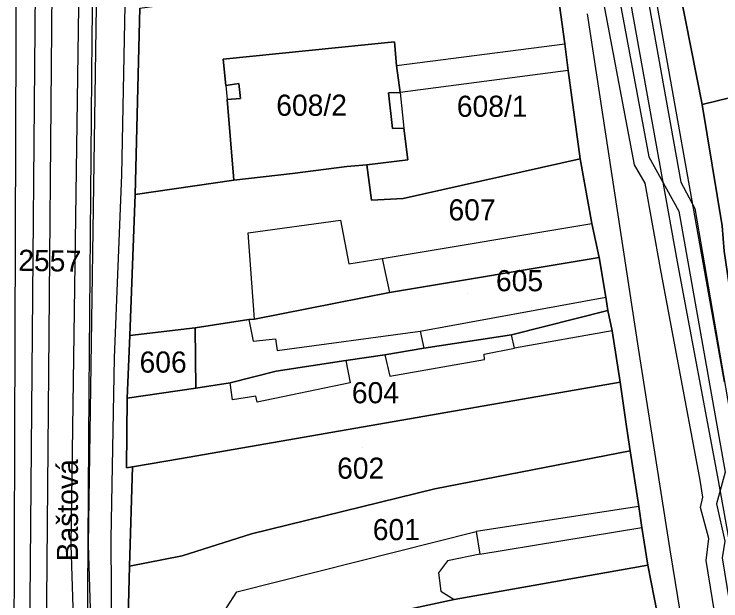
# Model space of a CAD drawing. Extents: x -263423 to -261326, y -1240067 to -1237864.
# Drawn here: x -263106.9 to -263040, y -1239220.1 to -1239164.6 of the extents above; entities that cross this region are included whole.
import ezdxf

# ---------------------------------------------------------------- set-up
doc = ezdxf.new("R2010")
doc.units = 0
for name, color, linetype in [('body_kn', 7, 'Continuous'), ('kladpar_druhypozemkov', 7, 'Continuous'), ('kladpar_hranice', 7, 'Continuous'), ('kladpar_parcelnecisla', 7, 'Continuous'), ('kladpar_plochy', 7, 'Continuous'), ('popisy', 7, 'Continuous'), ('tarchy_linie', 7, 'Continuous'), ('zappar_hrandruhpozemk', 7, 'Continuous')]:
    doc.layers.add(name, color=color, linetype=linetype)

msp = doc.modelspace()

# ---------------------------------------------------------------- linework, layer by layer
at = {"layer": 'body_kn'}
for p, q in [((-263106.74, -1239166.8), (-263106.74, -1239166.8)), ((-263099.51, -1239166.84), (-263099.51, -1239166.84)), ((-263070.9, -1239167.27), (-263070.9, -1239167.27)), ((-263070.9, -1239167.27), (-263070.9, -1239167.27)), ((-263054.78, -1239167.43), (-263054.78, -1239167.43)), ((-263087.11, -1239168.88), (-263087.11, -1239168.88)), ((-263070.69, -1239169.5), (-263070.69, -1239169.5)), ((-263070.69, -1239169.5), (-263070.69, -1239169.5)), ((-263054.46, -1239169.98), (-263054.46, -1239169.98)), ((-263054.46, -1239169.98), (-263054.46, -1239169.98)), ((-263086.85, -1239171.37), (-263086.85, -1239171.37)), ((-263086.85, -1239171.37), (-263086.85, -1239171.37)), ((-263085.64, -1239171.2), (-263085.64, -1239171.2)), ((-263071.45, -1239172.08), (-263071.45, -1239172.08)), ((-263070.37, -1239172.04), (-263070.37, -1239172.04)), ((-263070.37, -1239172.04), (-263070.37, -1239172.04)), ((-263086.75, -1239172.7), (-263086.75, -1239172.7)), ((-263085.48, -1239172.6), (-263085.48, -1239172.6)), ((-263041.77, -1239173.17), (-263041.77, -1239173.17)), ((-263071.08, -1239175.46), (-263071.08, -1239175.46)), ((-263070, -1239175.42), (-263070, -1239175.42)), ((-263069.62, -1239178.41), (-263069.62, -1239178.41)), ((-263053.33, -1239178.31), (-263053.33, -1239178.31)), ((-263046.81, -1239178.15), (-263046.81, -1239178.15)), ((-263075.41, -1239179.05), (-263075.41, -1239179.05)), ((-263073.5, -1239178.9), (-263073.5, -1239178.9)), ((-263048.17, -1239178.9), (-263048.17, -1239178.9)), ((-263096.75, -1239179.84), (-263096.75, -1239179.84)), ((-263080.56, -1239179.7), (-263080.56, -1239179.7)), ((-263080.56, -1239179.7), (-263080.56, -1239179.7)), ((-263086.1, -1239180.34), (-263086.1, -1239180.34)), ((-263043.78, -1239180.54), (-263043.78, -1239180.54)), ((-263047.17, -1239180.64), (-263047.17, -1239180.64)), ((-263095.44, -1239181.7), (-263095.44, -1239181.7)), ((-263073.06, -1239182.22), (-263073.06, -1239182.22)), ((-263070.08, -1239182.09), (-263070.08, -1239182.09)), ((-263042.45, -1239183.02), (-263042.45, -1239183.02)), ((-263043.98, -1239183.29), (-263043.98, -1239183.29)), ((-263076.02, -1239184.14), (-263076.02, -1239184.14)), ((-263052.2, -1239184.44), (-263052.2, -1239184.44)), ((-263084.76, -1239185.33), (-263084.76, -1239185.33)), ((-263072.05, -1239187.74), (-263072.05, -1239187.74)), ((-263072.05, -1239187.74), (-263072.05, -1239187.74)), ((-263051.53, -1239187.67), (-263051.53, -1239187.67)), ((-263051.53, -1239187.67), (-263051.53, -1239187.67)), ((-263075.23, -1239188.26), (-263075.23, -1239188.26)), ((-263044.07, -1239188.4), (-263044.07, -1239188.4)), ((-263045.72, -1239188.7), (-263045.72, -1239188.7)), ((-263071.38, -1239190.97), (-263071.38, -1239190.97)), ((-263050.87, -1239191.4), (-263050.87, -1239191.4)), ((-263050.7, -1239192.68), (-263050.7, -1239192.68)), ((-263084.67, -1239193.53), (-263084.67, -1239193.53)), ((-263084.67, -1239193.53), (-263084.67, -1239193.53)), ((-263084.16, -1239193.48), (-263084.16, -1239193.48)), ((-263084.16, -1239193.48), (-263084.16, -1239193.48)), ((-263089.77, -1239194.31), (-263089.77, -1239194.31)), ((-263089.77, -1239194.31), (-263089.77, -1239194.31)), ((-263050.3, -1239194.59), (-263050.3, -1239194.59)), ((-263050.3, -1239194.59), (-263050.3, -1239194.59)), ((-263095.94, -1239195.05), (-263095.94, -1239195.05)), ((-263068.45, -1239194.64), (-263068.45, -1239194.64)), ((-263059.83, -1239194.96), (-263059.83, -1239194.96)), ((-263084.27, -1239195.57), (-263084.27, -1239195.57)), ((-263082.17, -1239195.36), (-263082.17, -1239195.36)), ((-263082.01, -1239196.45), (-263082.01, -1239196.45)), ((-263068.11, -1239196.24), (-263068.11, -1239196.24)), ((-263059.54, -1239196.24), (-263059.54, -1239196.24)), ((-263047.8, -1239196.24), (-263047.8, -1239196.24)), ((-263097.44, -1239197.16), (-263097.44, -1239197.16)), ((-263071.8, -1239196.86), (-263071.8, -1239196.86)), ((-263071.8, -1239196.86), (-263071.8, -1239196.86)), ((-263062.41, -1239196.81), (-263062.41, -1239196.81)), ((-263075.49, -1239197.41), (-263075.49, -1239197.41)), ((-263075.49, -1239197.41), (-263075.49, -1239197.41)), ((-263062.36, -1239197.32), (-263062.36, -1239197.32)), ((-263082.11, -1239198.41), (-263082.11, -1239198.41)), ((-263071.34, -1239198.9), (-263071.34, -1239198.9)), ((-263086.45, -1239199.53), (-263086.45, -1239199.53)), ((-263075.09, -1239199.52), (-263075.09, -1239199.52)), ((-263049.52, -1239199.44), (-263049.52, -1239199.44)), ((-263099.8, -1239200.32), (-263099.8, -1239200.32)), ((-263089.7, -1239200.03), (-263089.7, -1239200.03)), ((-263096.19, -1239200.97), (-263096.19, -1239200.97)), ((-263086.23, -1239201.12), (-263086.23, -1239201.12)), ((-263084.01, -1239200.79), (-263084.01, -1239200.79)), ((-263083.89, -1239201.36), (-263083.89, -1239201.36)), ((-263048.92, -1239203.65), (-263048.92, -1239203.65)), ((-263106.87, -1239204.61), (-263106.87, -1239204.61)), ((-263048.58, -1239205.94), (-263048.58, -1239205.94)), ((-263048.58, -1239205.94), (-263048.58, -1239205.94)), ((-263091.05, -1239206.67), (-263091.05, -1239206.67)), ((-263096.28, -1239207.57), (-263096.28, -1239207.57)), ((-263095.7, -1239207.46), (-263095.7, -1239207.46)), ((-263095.7, -1239207.46), (-263095.7, -1239207.46)), ((-263040.31, -1239208.42), (-263040.31, -1239208.42)), ((-263041.97, -1239208.72), (-263041.97, -1239208.72)), ((-263067.07, -1239209.54), (-263067.07, -1239209.54)), ((-263041.7, -1239210.32), (-263041.7, -1239210.32)), ((-263047.75, -1239211.23), (-263047.75, -1239211.23)), ((-263047.75, -1239211.23), (-263047.75, -1239211.23)), ((-263041.91, -1239211.3), (-263041.91, -1239211.3)), ((-263040.4, -1239210.96), (-263040.4, -1239210.96)), ((-263047.48, -1239213.21), (-263047.48, -1239213.21)), ((-263084.42, -1239213.8), (-263084.42, -1239213.8)), ((-263063.16, -1239213.57), (-263063.16, -1239213.57)), ((-263063.16, -1239213.57), (-263063.16, -1239213.57)), ((-263097.75, -1239214.26), (-263097.75, -1239214.26)), ((-263041.14, -1239214.25), (-263041.14, -1239214.25)), ((-263101.54, -1239214.85), (-263101.54, -1239214.85)), ((-263101.54, -1239214.85), (-263101.54, -1239214.85)), ((-263099.89, -1239214.84), (-263099.89, -1239214.84)), ((-263044.79, -1239215.3), (-263044.79, -1239215.3)), ((-263091, -1239215.89), (-263091, -1239215.89)), ((-263062.82, -1239215.74), (-263062.82, -1239215.74)), ((-263062.82, -1239215.74), (-263062.82, -1239215.74)), ((-263065.88, -1239216.37), (-263065.88, -1239216.37)), ((-263041.4, -1239216.31), (-263041.4, -1239216.31)), ((-263095.97, -1239216.86), (-263095.97, -1239216.86)), ((-263046.92, -1239216.78), (-263046.92, -1239216.78)), ((-263066.73, -1239217.49), (-263066.73, -1239217.49)), ((-263085.81, -1239219.3), (-263085.81, -1239219.3)), ((-263066.52, -1239219.21), (-263066.52, -1239219.21)), ((-263065.26, -1239220), (-263065.26, -1239220))]:
    msp.add_line(p, q, dxfattribs=at)
at = {"layer": 'kladpar_druhypozemkov'}
for p, q in [((-263061.4, -1239171.95), (-263061.4, -1239171.95)), ((-263078.1, -1239172.55), (-263078.1, -1239172.55)), ((-263063.5, -1239182.55), (-263063.5, -1239182.55)), ((-263103.47, -1239187.03), (-263103.47, -1239187.03)), ((-263064, -1239191.05), (-263064, -1239191.05)), ((-263092.7, -1239196.55), (-263092.7, -1239196.55)), ((-263072.8, -1239199.45), (-263072.8, -1239199.45)), ((-263073.91, -1239205.59), (-263073.91, -1239205.59)), ((-263071.38, -1239212.83), (-263071.38, -1239212.83))]:
    msp.add_line(p, q, dxfattribs=at)
at = {"layer": 'kladpar_hranice'}
for points in [[(-263056.51, -1239092.92), (-263054.06, -1239105.49), (-263054.38, -1239105.86), (-263053.2, -1239110.8), (-263052.1, -1239116.75), (-263051.66, -1239119.17), (-263050.85, -1239123.56), (-263050.14, -1239127.42), (-263050.12, -1239127.61), (-263049.82, -1239130.35), (-263049.79, -1239130.62), (-263048.83, -1239136.29), (-263047.82, -1239142.16), (-263047.53, -1239143.44), (-263046.45, -1239149.12), (-263046.05, -1239151.16), (-263043.89, -1239162.45), (-263041.77, -1239173.17), (-263039.87, -1239184.65), (-263039.67, -1239187.07), (-263037.46, -1239202.05), (-263036.73, -1239206.65), (-263036.41, -1239209.26), (-263035.52, -1239214.87)], [(-262985.56, -1239159.27), (-262988.54, -1239160), (-262988.63, -1239160.03), (-263008.22, -1239165.01), (-263013.07, -1239166.17), (-263041.77, -1239173.17), (-263043.89, -1239162.45), (-263034.71, -1239160.49), (-263030.31, -1239159.51), (-263025.4, -1239158.47), (-263018.89, -1239157.09), (-263012.77, -1239155.76), (-263001.35, -1239153.02), (-262995.74, -1239151.62), (-262987.51, -1239149.57), (-262985.56, -1239159.27)], [(-263055.88, -1239159.4), (-263054.78, -1239167.43), (-263054.46, -1239169.98), (-263053.33, -1239178.31), (-263070.08, -1239182.09), (-263073.06, -1239182.22), (-263073.5, -1239178.9), (-263069.62, -1239178.41), (-263070, -1239175.42), (-263071.08, -1239175.46), (-263071.45, -1239172.08), (-263070.37, -1239172.04), (-263070.69, -1239169.5), (-263070.9, -1239167.27), (-263087.11, -1239168.88), (-263086.85, -1239171.37), (-263085.64, -1239171.2), (-263085.48, -1239172.6), (-263086.75, -1239172.7), (-263086.1, -1239180.34), (-263095.44, -1239181.7), (-263095, -1239164.07)], [(-263046, -1239221.43), (-263046.92, -1239216.78), (-263047.48, -1239213.21), (-263047.75, -1239211.23), (-263048.58, -1239205.94), (-263048.92, -1239203.65), (-263049.52, -1239199.44), (-263050.3, -1239194.59), (-263050.7, -1239192.68), (-263050.87, -1239191.4), (-263051.53, -1239187.67), (-263052.2, -1239184.44), (-263053.33, -1239178.31), (-263054.46, -1239169.98), (-263054.78, -1239167.43), (-263055.88, -1239159.4)], [(-263095, -1239164.07), (-263095.44, -1239181.7), (-263095.94, -1239195.05), (-263096.19, -1239200.97), (-263096.28, -1239207.57), (-263095.7, -1239207.46), (-263095.97, -1239216.86), (-263096.25, -1239226.57), (-263096.38, -1239226.95), (-263096.61, -1239242.96), (-263096.73, -1239248.61), (-263096.73, -1239251.35), (-263096.85, -1239254.08), (-263096.83, -1239259.03), (-263096.86, -1239260.3), (-263096.89, -1239267.36), (-263096.79, -1239273.91), (-263096.55, -1239289.29), (-263096.19, -1239301.34)], [(-263013.07, -1239166.17), (-263010.43, -1239176.02), (-263006.73, -1239189.82), (-263005.62, -1239194.1), (-263006.9, -1239194.46), (-263010.02, -1239195.22), (-263037.46, -1239202.05), (-263039.67, -1239187.07), (-263039.87, -1239184.65), (-263041.77, -1239173.17), (-263013.07, -1239166.17)], [(-263070.9, -1239167.27), (-263070.69, -1239169.5), (-263070.37, -1239172.04), (-263071.45, -1239172.08), (-263071.08, -1239175.46), (-263070, -1239175.42), (-263069.62, -1239178.41), (-263073.5, -1239178.9), (-263075.41, -1239179.05), (-263080.56, -1239179.7), (-263086.1, -1239180.34), (-263086.75, -1239172.7), (-263085.48, -1239172.6), (-263085.64, -1239171.2), (-263086.85, -1239171.37), (-263087.11, -1239168.88), (-263070.9, -1239167.27)], [(-263080.56, -1239179.7), (-263075.41, -1239179.05), (-263073.5, -1239178.9), (-263073.06, -1239182.22), (-263070.08, -1239182.09), (-263053.33, -1239178.31), (-263052.2, -1239184.44), (-263051.53, -1239187.67), (-263071.38, -1239190.97), (-263084.16, -1239193.48), (-263084.67, -1239193.53), (-263089.77, -1239194.31), (-263095.94, -1239195.05), (-263095.44, -1239181.7), (-263086.1, -1239180.34), (-263080.56, -1239179.7)], [(-263051.53, -1239187.67), (-263050.87, -1239191.4), (-263050.7, -1239192.68), (-263059.83, -1239194.96), (-263068.11, -1239196.24), (-263071.8, -1239196.86), (-263075.49, -1239197.41), (-263082.11, -1239198.41), (-263086.45, -1239199.53), (-263089.7, -1239200.03), (-263089.77, -1239194.31), (-263084.67, -1239193.53), (-263084.16, -1239193.48), (-263071.38, -1239190.97), (-263051.53, -1239187.67)], [(-263075.49, -1239197.41), (-263071.8, -1239196.86), (-263068.11, -1239196.24), (-263059.83, -1239194.96), (-263050.7, -1239192.68), (-263050.3, -1239194.59), (-263049.52, -1239199.44), (-263091.05, -1239206.67), (-263095.7, -1239207.46), (-263096.28, -1239207.57), (-263096.19, -1239200.97), (-263089.7, -1239200.03), (-263086.45, -1239199.53), (-263082.11, -1239198.41), (-263075.49, -1239197.41)], [(-263089.77, -1239194.31), (-263089.7, -1239200.03), (-263096.19, -1239200.97), (-263095.94, -1239195.05), (-263089.77, -1239194.31)], [(-263095.7, -1239207.46), (-263091.05, -1239206.67), (-263049.52, -1239199.44), (-263048.92, -1239203.65), (-263048.58, -1239205.94), (-263067.07, -1239209.54), (-263084.42, -1239213.8), (-263091, -1239215.89), (-263095.97, -1239216.86), (-263095.7, -1239207.46)], [(-263048.58, -1239205.94), (-263047.75, -1239211.23), (-263047.48, -1239213.21), (-263046.92, -1239216.78), (-263065.26, -1239220), (-263074.77, -1239222.07), (-263084.65, -1239224.22), (-263086.88, -1239224.68), (-263087.26, -1239224.8), (-263096.38, -1239226.95), (-263096.25, -1239226.57), (-263095.97, -1239216.86), (-263091, -1239215.89), (-263084.42, -1239213.8), (-263067.07, -1239209.54), (-263048.58, -1239205.94)], [(-263074.77, -1239222.07), (-263065.26, -1239220), (-263046.92, -1239216.78), (-263046, -1239221.43), (-263056.8, -1239223.33), (-263073.86, -1239226.68), (-263074.77, -1239222.07)]]:
    msp.add_lwpolyline(points, dxfattribs=at)
at = {"layer": 'kladpar_plochy'}
for points in [[(-262985.56, -1239159.27), (-262988.54, -1239160), (-262988.63, -1239160.03), (-263008.22, -1239165.01), (-263013.07, -1239166.17), (-263041.77, -1239173.17), (-263043.89, -1239162.45), (-263034.71, -1239160.49), (-263030.31, -1239159.51), (-263025.4, -1239158.47), (-263018.89, -1239157.09), (-263012.77, -1239155.76), (-263001.35, -1239153.02), (-262995.74, -1239151.62), (-262987.51, -1239149.57)], [(-263055.88, -1239159.4), (-263054.78, -1239167.43), (-263054.46, -1239169.98), (-263053.33, -1239178.31), (-263070.08, -1239182.09), (-263073.06, -1239182.22), (-263073.5, -1239178.9), (-263069.62, -1239178.41), (-263070, -1239175.42), (-263071.08, -1239175.46), (-263071.45, -1239172.08), (-263070.37, -1239172.04), (-263070.69, -1239169.5), (-263070.9, -1239167.27), (-263087.11, -1239168.88), (-263086.85, -1239171.37), (-263085.64, -1239171.2), (-263085.48, -1239172.6), (-263086.75, -1239172.7), (-263086.1, -1239180.34), (-263095.44, -1239181.7), (-263095, -1239164.07), (-263085.96, -1239162.81), (-263075.46, -1239161.45)], [(-263013.07, -1239166.17), (-263010.43, -1239176.02), (-263006.73, -1239189.82), (-263005.62, -1239194.1), (-263006.9, -1239194.46), (-263010.02, -1239195.22), (-263037.46, -1239202.05), (-263039.67, -1239187.07), (-263039.87, -1239184.65), (-263041.77, -1239173.17)], [(-263070.9, -1239167.27), (-263070.69, -1239169.5), (-263070.37, -1239172.04), (-263071.45, -1239172.08), (-263071.08, -1239175.46), (-263070, -1239175.42), (-263069.62, -1239178.41), (-263073.5, -1239178.9), (-263075.41, -1239179.05), (-263080.56, -1239179.7), (-263086.1, -1239180.34), (-263086.75, -1239172.7), (-263085.48, -1239172.6), (-263085.64, -1239171.2), (-263086.85, -1239171.37), (-263087.11, -1239168.88)], [(-263080.56, -1239179.7), (-263075.41, -1239179.05), (-263073.5, -1239178.9), (-263073.06, -1239182.22), (-263070.08, -1239182.09), (-263053.33, -1239178.31), (-263052.2, -1239184.44), (-263051.53, -1239187.67), (-263071.38, -1239190.97), (-263084.16, -1239193.48), (-263084.67, -1239193.53), (-263089.77, -1239194.31), (-263095.94, -1239195.05), (-263095.44, -1239181.7), (-263086.1, -1239180.34)], [(-263051.53, -1239187.67), (-263050.87, -1239191.4), (-263050.7, -1239192.68), (-263059.83, -1239194.96), (-263068.11, -1239196.24), (-263071.8, -1239196.86), (-263075.49, -1239197.41), (-263082.11, -1239198.41), (-263086.45, -1239199.53), (-263089.7, -1239200.03), (-263089.77, -1239194.31), (-263084.67, -1239193.53), (-263084.16, -1239193.48), (-263071.38, -1239190.97)], [(-263075.49, -1239197.41), (-263071.8, -1239196.86), (-263068.11, -1239196.24), (-263059.83, -1239194.96), (-263050.7, -1239192.68), (-263050.3, -1239194.59), (-263049.52, -1239199.44), (-263091.05, -1239206.67), (-263095.7, -1239207.46), (-263096.28, -1239207.57), (-263096.19, -1239200.97), (-263089.7, -1239200.03), (-263086.45, -1239199.53), (-263082.11, -1239198.41)], [(-263089.77, -1239194.31), (-263089.7, -1239200.03), (-263096.19, -1239200.97), (-263095.94, -1239195.05)], [(-263095.7, -1239207.46), (-263091.05, -1239206.67), (-263049.52, -1239199.44), (-263048.92, -1239203.65), (-263048.58, -1239205.94), (-263067.07, -1239209.54), (-263084.42, -1239213.8), (-263091, -1239215.89), (-263095.97, -1239216.86)], [(-263048.58, -1239205.94), (-263047.75, -1239211.23), (-263047.48, -1239213.21), (-263046.92, -1239216.78), (-263065.26, -1239220), (-263074.77, -1239222.07), (-263084.65, -1239224.22), (-263086.88, -1239224.68), (-263087.26, -1239224.8), (-263096.38, -1239226.95), (-263096.25, -1239226.57), (-263095.97, -1239216.86), (-263091, -1239215.89), (-263084.42, -1239213.8), (-263067.07, -1239209.54)], [(-263074.77, -1239222.07), (-263065.26, -1239220), (-263046.92, -1239216.78), (-263046, -1239221.43), (-263056.8, -1239223.33), (-263073.86, -1239226.68)]]:
    msp.add_lwpolyline(points, close=True, dxfattribs=at)
for points in [[(-263046, -1239221.43), (-263046.92, -1239216.78), (-263047.48, -1239213.21), (-263047.75, -1239211.23), (-263048.58, -1239205.94), (-263048.92, -1239203.65), (-263049.52, -1239199.44), (-263050.3, -1239194.59), (-263050.7, -1239192.68), (-263050.87, -1239191.4), (-263051.53, -1239187.67), (-263052.2, -1239184.44), (-263053.33, -1239178.31), (-263054.46, -1239169.98), (-263054.78, -1239167.43), (-263055.88, -1239159.4)], [(-263043.89, -1239162.45), (-263041.77, -1239173.17), (-263039.87, -1239184.65)], [(-263095, -1239164.07), (-263095.44, -1239181.7), (-263095.94, -1239195.05), (-263096.19, -1239200.97), (-263096.28, -1239207.57), (-263095.7, -1239207.46), (-263095.97, -1239216.86), (-263096.25, -1239226.57), (-263096.38, -1239226.95), (-263096.61, -1239242.96), (-263096.73, -1239248.61), (-263096.73, -1239251.35), (-263096.85, -1239254.08), (-263096.83, -1239259.03), (-263096.86, -1239260.3), (-263096.89, -1239267.36), (-263096.79, -1239273.91), (-263096.55, -1239289.29), (-263096.19, -1239301.34)]]:
    msp.add_lwpolyline(points, dxfattribs=at)
at = {"layer": 'tarchy_linie'}
msp.add_line((-263101.54, -1239214.85), (-263098.22, -1239321.11), dxfattribs=at)
for points in [[(-263066.63, -1239074.68), (-263054.28, -1239131.66), (-263044.07, -1239188.4), (-263040.31, -1239208.42), (-263033.52, -1239246.09), (-263017.34, -1239301.19)], [(-263064.97, -1239074.32), (-263052.62, -1239131.34), (-263043.78, -1239180.54), (-263042.45, -1239183.02), (-263038.09, -1239208.38), (-263038.42, -1239209.31), (-263031.96, -1239245.18), (-263015.67, -1239300.72), (-263012.86, -1239310.78), (-263008.84, -1239324.01), (-263001.88, -1239346.16), (-262996.25, -1239368.2), (-262982.01, -1239418.22)], [(-263020.65, -1239299.35), (-263024.79, -1239284.47), (-263030.37, -1239265.53), (-263036.29, -1239245.27), (-263039.21, -1239229.72), (-263041.4, -1239216.31), (-263041.14, -1239214.25), (-263041.91, -1239211.3), (-263041.7, -1239210.32), (-263041.97, -1239208.72), (-263045.72, -1239188.7), (-263047.17, -1239180.64), (-263048.17, -1239178.9), (-263052.43, -1239156.39), (-263054.49, -1239142.21), (-263054.74, -1239142.2), (-263056.2, -1239134.52), (-263061.14, -1239108.88), (-263067.31, -1239082.07)], [(-263065.8, -1239081.72), (-263059.62, -1239108.59), (-263054.68, -1239134.23), (-263053.44, -1239140.73), (-263053.14, -1239140.75), (-263050.91, -1239156.11), (-263046.81, -1239178.15), (-263043.98, -1239183.29), (-263039.59, -1239207.97), (-263040.4, -1239210.96), (-263039.61, -1239214.51), (-263039.87, -1239216.06), (-263037.69, -1239229.43), (-263034.8, -1239244.84), (-263028.88, -1239265.09), (-263023.3, -1239284.05), (-263019.3, -1239298.33), (-263019.19, -1239298.83), (-263016.92, -1239305.25), (-263015.38, -1239307.81), (-263010.32, -1239324.47), (-263003.38, -1239346.54), (-262997.74, -1239368.62), (-262983.51, -1239418.62)], [(-263103.37, -1239083.4), (-263102.8, -1239096.58), (-263103.32, -1239158.75), (-263104.14, -1239252.62), (-263103.82, -1239317.3)], [(-263100.23, -1239084.8), (-263100.39, -1239108.92), (-263100.77, -1239161.68), (-263101.54, -1239214.85)], [(-263098.59, -1239086.13), (-263098.74, -1239108.93), (-263099.12, -1239161.69), (-263099.89, -1239214.84), (-263096.78, -1239314.41), (-263062.62, -1239308.12), (-263021.11, -1239297.7), (-263020.69, -1239299.21), (-263019.74, -1239301.9), (-263019.16, -1239303.51), (-263056.49, -1239314.64), (-263096.14, -1239322.43), (-263094.9, -1239331.23), (-263090.75, -1239392.27), (-263090.11, -1239403.42), (-263089.49, -1239413.16)], [(-263160.93, -1239324.5), (-263105.37, -1239315.96), (-263105.68, -1239252.61), (-263104.86, -1239158.74), (-263104.34, -1239096.65), (-263104.75, -1239087.02)], [(-263107.31, -1239114.15), (-263098.55, -1239115.71), (-263095.85, -1239116.75), (-263096.04, -1239127.34), (-263096.07, -1239141.28), (-263096.6, -1239156.18), (-263096.44, -1239163.78), (-263096.75, -1239179.84), (-263097.44, -1239197.16), (-263097.75, -1239214.26), (-263097.65, -1239229.09), (-263097.52, -1239234.73), (-263097.2, -1239240.18), (-263097.34, -1239245.69), (-263098.16, -1239251.03), (-263098.1, -1239253.77), (-263097.78, -1239257.24), (-263097.76, -1239267.99), (-263097.68, -1239274.83), (-263097.41, -1239282.2), (-263097.75, -1239289.39), (-263098.01, -1239296.76)]]:
    msp.add_lwpolyline(points, dxfattribs=at)
at = {"layer": 'zappar_hrandruhpozemk'}
for p, q in [((-263046.13, -1239163.36), (-263039.69, -1239199.46)), ((-263047.8, -1239196.24), (-263052.63, -1239164.61)), ((-263106.74, -1239166.8), (-263106.87, -1239204.61)), ((-263099.8, -1239200.32), (-263099.51, -1239166.84)), ((-263070.69, -1239169.5), (-263054.78, -1239167.43)), ((-263054.46, -1239169.98), (-263070.37, -1239172.04)), ((-263086.85, -1239171.37), (-263086.75, -1239172.7)), ((-263070.37, -1239172.04), (-263070, -1239175.42)), ((-263076.02, -1239184.14), (-263075.23, -1239188.26)), ((-263072.05, -1239187.74), (-263052.2, -1239184.44)), ((-263068.45, -1239194.64), (-263050.87, -1239191.4)), ((-263050.3, -1239194.59), (-263059.54, -1239196.24)), ((-263082.01, -1239196.45), (-263068.45, -1239194.64)), ((-263068.45, -1239194.64), (-263068.11, -1239196.24)), ((-263071.8, -1239196.86), (-263071.34, -1239198.9)), ((-263075.49, -1239197.41), (-263075.09, -1239199.52)), ((-263071.34, -1239198.9), (-263062.36, -1239197.32)), ((-263075.09, -1239199.52), (-263083.89, -1239201.36)), ((-263047.75, -1239211.23), (-263063.16, -1239213.57)), ((-263062.82, -1239215.74), (-263047.48, -1239213.21)), ((-263085.81, -1239219.3), (-263063.16, -1239213.57))]:
    msp.add_line(p, q, dxfattribs=at)
for points in [[(-263106.26, -1239098.89), (-263106.58, -1239130.52), (-263106.74, -1239166.8)], [(-263099.51, -1239166.84), (-263099.01, -1239129.99), (-263098.58, -1239101.47)], [(-263084.16, -1239193.48), (-263084.76, -1239185.33), (-263076.02, -1239184.14)], [(-263075.23, -1239188.26), (-263072.05, -1239187.74), (-263071.38, -1239190.97)], [(-263084.67, -1239193.53), (-263084.27, -1239195.57), (-263082.17, -1239195.36), (-263082.01, -1239196.45)], [(-263062.36, -1239197.32), (-263062.41, -1239196.81), (-263059.54, -1239196.24), (-263059.83, -1239194.96)], [(-263026.65, -1239299.26), (-263025.94, -1239298.77), (-263025.42, -1239298.08), (-263025.08, -1239297.45), (-263024.94, -1239296.82), (-263025.11, -1239295.8), (-263032.38, -1239271.3), (-263039.87, -1239245.47), (-263044.79, -1239215.3), (-263047.8, -1239196.24)], [(-263083.89, -1239201.36), (-263084.01, -1239200.79), (-263086.23, -1239201.12), (-263086.45, -1239199.53)], [(-263100.69, -1239310.36), (-263100.29, -1239271.86), (-263099.8, -1239200.32)], [(-263106.87, -1239204.61), (-263106.94, -1239225.07), (-263107, -1239233.58), (-263106.78, -1239240.96), (-263107.51, -1239274.05), (-263108.24, -1239310.13)], [(-263063.16, -1239213.57), (-263062.82, -1239215.74), (-263065.88, -1239216.37), (-263066.73, -1239217.49), (-263066.52, -1239219.21), (-263065.26, -1239220)], [(-263086.88, -1239224.68), (-263086.79, -1239220.81), (-263085.81, -1239219.3)]]:
    msp.add_lwpolyline(points, dxfattribs=at)

# ---------------------------------------------------------------- texts
at = {"layer": 'kladpar_parcelnecisla'}
for s, p in [('608/2', (-263082.089, -1239174.25)), ('608/1', (-263064.993, -1239174.35)), ('607', (-263065.783, -1239184.15)), ('605', (-263061.286, -1239190.85)), ('606', (-263095.03, -1239198.55)), ('604', (-263074.93, -1239201.45)), ('602', (-263076.327, -1239208.59)), ('601', (-263072.951, -1239214.4))]:
    msp.add_text(s, height=2, dxfattribs=at).set_placement(p)
msp.add_text('2557', height=2, rotation=359, dxfattribs=at).set_placement((-263106.527, -1239188.913))
at = {"layer": 'popisy'}
msp.add_text('Baštová', height=2, rotation=90, dxfattribs=at).set_placement((-263100.86, -1239216.402))

doc.saveas('drawing.dxf')
